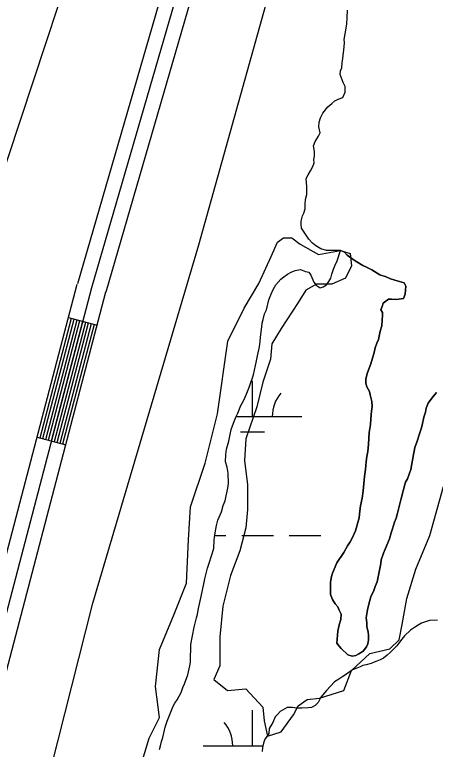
# Model space of a CAD drawing. Extents: x 3177185 to 3215018, y 812988 to 838321.
# Drawn here: x 3196002 to 3196427, y 823325 to 824067 of the extents above; entities that cross this region are included whole.
import ezdxf

# ---------------------------------------------------------------- set-up
doc = ezdxf.new("R2010")
doc.units = 0
for name, color, linetype in [('V-LEVE-TOET', 7, 'Continuous'), ('V-ROAD-CNTR', 7, 'Continuous'), ('V-SITE-VEGE', 7, 'Continuous'), ('V-TOPO-SHOR', 7, 'Continuous'), ('V-WETL-SWMP', 7, 'Continuous')]:
    doc.layers.add(name, color=color, linetype=linetype)

msp = doc.modelspace()

# ---------------------------------------------------------------- linework, layer by layer
at = {"layer": 'V-LEVE-TOET'}
for points in [[(3197245.68, 826041.04), (3197180.95, 825949.54), (3197088.12, 825841.74), (3196860.75, 825548.28), (3196642.84, 825258.46), (3196486.12, 825037.93), (3196303.36, 824804.12), (3196243.37, 824715.61), (3196224.93, 824684.75), (3196212.94, 824658.89), (3196209.43, 824644.39), (3196158.27, 824430.83), (3196045.69, 824076.85), (3195943.91, 823769.96), (3195840.01, 823406.46), (3195801.04, 823288.26)], [(3196017.39, 823222.63), (3196080.98, 823472.86), (3196187.91, 823834.98), (3196289.79, 824199.49), (3196387.8, 824543.15), (3196402.6, 824583.13), (3196419.39, 824618.39), (3196440.53, 824650.92), (3196490.26, 824719.28), (3196620.94, 824885.08), (3196878.55, 825210.32), (3197017.39, 825384.82)]]:
    msp.add_lwpolyline(points, dxfattribs=at)
at = {"layer": 'V-ROAD-CNTR'}
for p, q in [((3196056.3, 823761.48), (3196085.31, 823753.87)), ((3196024.56, 823640.58), (3196053.58, 823632.96))]:
    msp.add_line(p, q, dxfattribs=at)
for points in [[(3196922.65, 825404.81), (3196691.7, 825115.85), (3196378.97, 824716.31), (3196355.02, 824679.98), (3196327.87, 824635.19), (3196303.89, 824563.48), (3196079.64, 823791.35)], [(3196934.37, 825395.44), (3196703.47, 825106.54), (3196391.16, 824707.55), (3196367.7, 824671.96), (3196341.57, 824628.85), (3196318.22, 824559.01), (3196094.05, 823787.16)], [(3196366.36, 824724.44), (3196342.34, 824688), (3196314.18, 824641.53), (3196289.57, 824567.96), (3196065.24, 823795.53)], [(3195061.89, 820688.52), (3195154.32, 820744.95), (3195247.95, 820813.95), (3195282.48, 820850.34), (3195298.01, 820874.93), (3195309.99, 820910.43), (3195322.68, 820952.97), (3195457.68, 821474.49), (3195761.57, 822638.53), (3196065.13, 823795.15)], [(3196079.64, 823791.35), (3195776.08, 822634.73), (3195472.2, 821470.71), (3195337.13, 820948.94), (3195324.29, 820905.88), (3195311.65, 820868.44), (3195294.38, 820841.09), (3195257.92, 820802.66), (3195162.69, 820732.49), (3195069.7, 820675.72)], [(3195077.52, 820662.91), (3195171.06, 820720.02), (3195267.89, 820791.37), (3195306.28, 820831.83), (3195325.29, 820861.94), (3195338.59, 820901.34), (3195351.59, 820944.92), (3195486.72, 821466.94), (3195790.59, 822630.93), (3196094.15, 823787.54)], [(3196027.47, 823639.82), (3196059.2, 823760.72)], [(3196030.37, 823639.06), (3196062.1, 823759.96)], [(3196033.27, 823638.29), (3196065, 823759.2)], [(3196036.17, 823637.53), (3196067.9, 823758.44)], [(3196039.07, 823636.77), (3196070.81, 823757.68)], [(3196041.98, 823636.01), (3196073.71, 823756.91)], [(3196044.88, 823635.25), (3196076.61, 823756.15)], [(3196047.78, 823634.49), (3196079.51, 823755.39)], [(3196050.68, 823633.73), (3196082.41, 823754.63)]]:
    msp.add_lwpolyline(points, dxfattribs=at)
at = {"layer": 'V-SITE-VEGE'}
for p, q in [((3196261.16, 823823.08), (3196267.43, 823837.71)), ((3196267.43, 823837.71), (3196273.69, 823841.89)), ((3196273.69, 823841.89), (3196282.05, 823841.89)), ((3196282.05, 823841.89), (3196290.4, 823835.62)), ((3196290.4, 823835.62), (3196309.2, 823825.18)), ((3196309.2, 823825.18), (3196331.28, 823829.25)), ((3196331.28, 823829.25), (3196340.98, 823826.17)), ((3196248.63, 823795.92), (3196261.16, 823823.08)), ((3196340.98, 823826.17), (3196342.53, 823813.77)), ((3196342.53, 823813.77), (3196336.33, 823801.38)), ((3196336.33, 823801.38), (3196322.4, 823795.19)), ((3196234.01, 823770.85), (3196248.63, 823795.92)), ((3196306.92, 823795.19), (3196296.08, 823788.99)), ((3196322.4, 823795.19), (3196306.92, 823795.19)), ((3196296.08, 823788.99), (3196288.34, 823776.59)), ((3196288.34, 823776.59), (3196271.31, 823750.26)), ((3196217.3, 823737.42), (3196234.01, 823770.85)), ((3196271.31, 823750.26), (3196262.02, 823734.78)), ((3196206.86, 823664.28), (3196217.3, 823737.42)), ((3196262.02, 823734.78), (3196260.47, 823719.29)), ((3196260.47, 823719.29), (3196252.73, 823696.05)), ((3196252.73, 823696.05), (3196246.53, 823671.27)), ((3196194.33, 823614.13), (3196206.86, 823664.28)), ((3196246.53, 823671.27), (3196235.7, 823638.74)), ((3196235.7, 823638.74), (3196234.15, 823617.05)), ((3196179.71, 823570.25), (3196194.33, 823614.13)), ((3196234.15, 823617.05), (3196237.24, 823592.27)), ((3196237.24, 823592.27), (3196237.24, 823567.48)), ((3196421.49, 823541.15), (3196435.42, 823590.72)), ((3196177.62, 823536.82), (3196179.71, 823570.25)), ((3196237.24, 823567.48), (3196235.7, 823548.9)), ((3196235.7, 823548.9), (3196229.5, 823525.66)), ((3196407.55, 823507.07), (3196421.49, 823541.15)), ((3196175.53, 823492.94), (3196177.62, 823536.82)), ((3196229.5, 823525.66), (3196220.21, 823500.88)), ((3196220.21, 823500.88), (3196212.47, 823469.9)), ((3196398.27, 823477.64), (3196407.55, 823507.07)), ((3196163, 823461.6), (3196175.53, 823492.94)), ((3196393.62, 823451.31), (3196398.27, 823477.64)), ((3196212.47, 823469.9), (3196209.37, 823438.92)), ((3196148.38, 823426.08), (3196163, 823461.6)), ((3196390.52, 823435.82), (3196393.62, 823451.31)), ((3196209.37, 823438.92), (3196209.37, 823417.23)), ((3196381.23, 823426.53), (3196390.52, 823435.82)), ((3196144.2, 823388.46), (3196148.38, 823426.08)), ((3196342.53, 823404.84), (3196361.11, 823421.88)), ((3196361.11, 823421.88), (3196381.23, 823426.53)), ((3196209.37, 823417.23), (3196209.37, 823409.49)), ((3196209.37, 823409.49), (3196203.18, 823395.55)), ((3196334.79, 823384.7), (3196342.53, 823404.84)), ((3196203.18, 823395.55), (3196217.12, 823384.7)), ((3196148.38, 823357.12), (3196144.2, 823388.46)), ((3196217.12, 823384.7), (3196235.7, 823386.25)), ((3196235.7, 823386.25), (3196252.73, 823367.66)), ((3196310.01, 823376.96), (3196334.79, 823384.7)), ((3196288.34, 823369.21), (3196297.63, 823375.41)), ((3196297.63, 823375.41), (3196310.01, 823376.96)), ((3196252.73, 823367.66), (3196254.27, 823353.72)), ((3196283.69, 823359.92), (3196288.34, 823369.21)), ((3196271.31, 823342.88), (3196283.69, 823359.92)), ((3196137.94, 823336.23), (3196148.38, 823357.12)), ((3196254.27, 823353.72), (3196257.37, 823338.23)), ((3196257.37, 823338.23), (3196271.31, 823342.88)), ((3196123.32, 823288.17), (3196137.94, 823336.23))]:
    msp.add_line(p, q, dxfattribs=at)
at = {"layer": 'V-TOPO-SHOR'}
for points in [[(3196331.28, 823829.25), (3196321, 823829.33), (3196317.29, 823829.36), (3196311.31, 823830.83), (3196306.2, 823834.01), (3196303.08, 823836.61), (3196299.4, 823840.63), (3196291.77, 823851.82), (3196291.52, 823855.82), (3196291.54, 823858.96), (3196292.73, 823864.09), (3196294.18, 823866.94), (3196295.64, 823871.21), (3196295.67, 823876.06), (3196295.99, 823880.62), (3196297.17, 823885.75), (3196297.21, 823890.04), (3196297.24, 823894.03), (3196296.98, 823897.46), (3196296.44, 823902.03), (3196298.47, 823905.73), (3196300.79, 823909.71), (3196303.39, 823913.97), (3196304.56, 823917.67), (3196304.3, 823921.1), (3196304.9, 823924.52), (3196304.93, 823929.09), (3196304.12, 823935.09), (3196305.58, 823939.36), (3196309.05, 823944.76), (3196310.79, 823948.17), (3196309.41, 823954.18), (3196309.73, 823958.74), (3196311.19, 823963.3), (3196313.51, 823968.13), (3196318.41, 823974.38), (3196322.43, 823977.77), (3196325.6, 823980.6), (3196329.04, 823982.29), (3196333.62, 823983.96), (3196335.94, 823989.08), (3196335.98, 823994.79), (3196334.02, 823998.81), (3196330.94, 824007.11), (3196331.25, 824010.82), (3196332.71, 824013.95), (3196333.03, 824018.8), (3196333.63, 824023.07), (3196334.87, 824035.06), (3196335.19, 824039.33), (3196334.92, 824042.48), (3196336.11, 824048.18), (3196337.61, 824057.87), (3196337.95, 824064.72), (3196338.29, 824072.14)], [(3196374.55, 823775.82), (3196379.72, 823780.06), (3196382.86, 823780.04), (3196388, 823779.71), (3196395.14, 823780.8), (3196396.6, 823785.07), (3196397.23, 823793.06), (3196395.55, 823796.5), (3196390.99, 823797.96), (3196386.15, 823799.14), (3196381.88, 823800.6), (3196377.61, 823802.63), (3196371.06, 823804.68), (3196362.82, 823809.6), (3196357.42, 823812.49), (3196354, 823813.95), (3196347.75, 823817.71), (3196345.2, 823819.44), (3196338.1, 823824.63), (3196334.98, 823827.8), (3196331.28, 823829.25)], [(3196406.54, 823629.98), (3196405.66, 823626.56), (3196405.06, 823623.14), (3196404.16, 823617.44), (3196403.56, 823613.73), (3196402.38, 823608.03), (3196398.87, 823598.35), (3196397.14, 823594.94), (3196395.96, 823591.24), (3196394.5, 823586.4), (3196392.73, 823578.42), (3196388.9, 823563.89), (3196387.44, 823558.76), (3196385.98, 823554.49), (3196383.93, 823547.94), (3196382.47, 823543.95), (3196380.71, 823537.97), (3196376.35, 823527.44), (3196374.6, 823523.17), (3196372.55, 823516.62), (3196371.95, 823512.92), (3196370.76, 823506.07), (3196368.39, 823494.39), (3196366.35, 823489.55), (3196364.89, 823485.56), (3196361.99, 823479.31), (3196360.82, 823475.89), (3196358.46, 823466.2), (3196357.86, 823461.92), (3196357.25, 823457.93), (3196357.79, 823452.79), (3196357.76, 823448.79), (3196359.14, 823443.93), (3196359.69, 823440.5), (3196359.65, 823435.65), (3196358.77, 823431.66), (3196357.6, 823428.81), (3196354.14, 823424.27), (3196349.84, 823421.45), (3196346.68, 823419.76), (3196342.97, 823419.22), (3196338.7, 823420.68), (3196331.9, 823427.01), (3196329.91, 823429.31), (3196327.65, 823432.47), (3196328.6, 823444.45), (3196330.08, 823451), (3196331.55, 823456.42), (3196331.88, 823461.84), (3196329.91, 823465.85), (3196328.51, 823469), (3196325.96, 823472.16), (3196323.14, 823476.46), (3196321.18, 823481.62), (3196321.24, 823489.04), (3196321.28, 823493.89), (3196322.18, 823499.59), (3196323.35, 823503.01), (3196327.71, 823513.54), (3196334.64, 823524.05), (3196338.4, 823530.87), (3196341, 823534.85), (3196343.32, 823539.11), (3196346.51, 823545.94), (3196350.04, 823559.05), (3196350.67, 823566.18), (3196351.56, 823571.31), (3196353.05, 823579.01), (3196354.25, 823586.42), (3196355.5, 823600.97), (3196356.7, 823607.81), (3196357.33, 823616.08), (3196357.94, 823620.94), (3196358.83, 823626.07), (3196359.46, 823633.48), (3196360.41, 823645.18), (3196361.01, 823649.17), (3196361.62, 823653.45), (3196361.94, 823659.16), (3196362.58, 823666.86), (3196363.18, 823671.71), (3196362.94, 823676.57), (3196361.28, 823683.43), (3196360.73, 823686.57), (3196357.91, 823691.45), (3196356.8, 823695.17), (3196356.83, 823699.16), (3196358.3, 823704.86), (3196362.08, 823714.54), (3196365.32, 823726.22), (3196366.5, 823730.78), (3196367.96, 823735.62), (3196369.7, 823739.32), (3196371.48, 823747.58), (3196372.95, 823752.99), (3196373.56, 823758.98), (3196373.88, 823763.27), (3196373.62, 823766.41), (3196372.21, 823769.27), (3196373.38, 823772.69), (3196374.55, 823775.82)], [(3196428.38, 823685.77), (3196423.48, 823680.09), (3196420.02, 823674.98), (3196417.98, 823669.86), (3196417.1, 823665.87), (3196415.63, 823660.74), (3196413.85, 823652.76), (3196412.97, 823649.06), (3196411.22, 823643.93), (3196408.88, 823636.53), (3196406.54, 823629.98)]]:
    msp.add_lwpolyline(points, dxfattribs=at)
at = {"layer": 'V-WETL-SWMP'}
for p, q in [((3196242.33, 823661.4), (3196242.33, 823697.4)), ((3196225.81, 823661.4), (3196292.33, 823661.4)), ((3196230.33, 823645.97), (3196254.33, 823645.97)), ((3196204.25, 823541.33), (3196215.49, 823541.33)), ((3196231.49, 823541.33), (3196263.49, 823541.33)), ((3196279.49, 823541.33), (3196311.49, 823541.33)), ((3196242.33, 823328.72), (3196242.33, 823364.72)), ((3196192.33, 823328.72), (3196252.94, 823328.72))]:
    msp.add_line(p, q, dxfattribs=at)
for points in [[(3196304.49, 823797.2), (3196306.75, 823794.04), (3196310.72, 823791.44), (3196313.87, 823792.56), (3196317.03, 823794.54), (3196319.62, 823797.94), (3196321.36, 823801.07), (3196322.53, 823805.34), (3196324.29, 823810.46), (3196325.45, 823813.6), (3196327.77, 823818.72), (3196331.28, 823829.25), (3196334.98, 823827.8), (3196338.1, 823824.63), (3196345.2, 823819.44), (3196347.75, 823817.71), (3196354, 823813.95), (3196357.42, 823812.49), (3196362.82, 823809.6), (3196371.06, 823804.68), (3196377.61, 823802.63), (3196381.88, 823800.6), (3196386.15, 823799.14), (3196390.99, 823797.96), (3196395.55, 823796.5), (3196397.23, 823793.06), (3196396.6, 823785.07), (3196395.14, 823780.8), (3196388, 823779.71), (3196382.86, 823780.04), (3196379.72, 823780.06), (3196374.55, 823775.82), (3196373.38, 823772.69), (3196372.21, 823769.27), (3196373.62, 823766.41), (3196373.88, 823763.27), (3196373.56, 823758.98), (3196372.95, 823752.99), (3196371.48, 823747.58), (3196369.7, 823739.32), (3196367.96, 823735.62), (3196366.49, 823730.78), (3196365.32, 823726.22), (3196362.09, 823714.54), (3196358.3, 823704.86), (3196356.83, 823699.16), (3196356.8, 823695.17), (3196357.91, 823691.45), (3196360.73, 823686.57), (3196361.28, 823683.43), (3196362.94, 823676.56), (3196363.18, 823671.71), (3196362.58, 823666.86), (3196361.95, 823659.16), (3196361.62, 823653.45), (3196361.01, 823649.17), (3196360.41, 823645.18), (3196359.46, 823633.48), (3196358.84, 823626.07), (3196357.94, 823620.93), (3196357.33, 823616.09), (3196356.7, 823607.81), (3196355.5, 823600.97), (3196354.25, 823586.42), (3196353.05, 823579.01), (3196351.56, 823571.31), (3196350.67, 823566.18), (3196350.04, 823559.05), (3196346.51, 823545.94), (3196343.32, 823539.11), (3196341, 823534.85), (3196338.4, 823530.87), (3196334.64, 823524.05), (3196327.71, 823513.54), (3196323.35, 823503.01), (3196322.18, 823499.6), (3196321.28, 823493.89), (3196321.24, 823489.04), (3196321.18, 823481.62), (3196323.14, 823476.46), (3196325.96, 823472.16), (3196328.51, 823469), (3196329.91, 823465.85), (3196331.88, 823461.84), (3196331.55, 823456.42), (3196330.08, 823451), (3196328.6, 823444.45), (3196327.66, 823432.47), (3196329.91, 823429.31), (3196331.9, 823427.01), (3196338.7, 823420.68), (3196342.97, 823419.22), (3196346.68, 823419.76), (3196349.84, 823421.45), (3196354.14, 823424.27), (3196357.6, 823428.81), (3196358.77, 823431.66), (3196359.65, 823435.65), (3196359.69, 823440.5), (3196359.15, 823443.93), (3196357.76, 823448.79)], [(3196148.4, 823324.8), (3196149.29, 823328.5), (3196150.46, 823333.06), (3196151.64, 823337.05), (3196153.41, 823344.46), (3196154, 823347.59), (3196156.05, 823353.57), (3196157.5, 823356.98), (3196159.54, 823362.11), (3196162.16, 823368.65), (3196163.89, 823371.78), (3196166.2, 823375.19), (3196170.26, 823382.58), (3196171.72, 823387.42), (3196173.47, 823391.4), (3196176.96, 823400.51), (3196179.03, 823409.63), (3196179.63, 823413.34), (3196179.67, 823418.76), (3196180.01, 823425.9), (3196180.05, 823431.04), (3196183.33, 823448.42), (3196185.68, 823458.11), (3196186.57, 823461.53), (3196187.75, 823467.52), (3196190.42, 823479.49), (3196193.08, 823492.31), (3196194.27, 823497.44), (3196195.45, 823502.86), (3196196.92, 823508.27), (3196198.67, 823513.11), (3196203.35, 823528.2), (3196203.7, 823536.48), (3196204.31, 823541.9), (3196205.81, 823551.31), (3196207.28, 823556.72), (3196211.06, 823565.26), (3196212.82, 823571.52), (3196214.57, 823576.36), (3196215.75, 823581.21), (3196217.24, 823588.9), (3196218.13, 823593.75), (3196217.64, 823604.03), (3196216.55, 823610.32), (3196214.88, 823615.76), (3196215.22, 823623.18), (3196216.11, 823628.31), (3196218.46, 823636.57), (3196220.83, 823648.26), (3196225.21, 823660.21), (3196227.53, 823664.76), (3196230.44, 823672.45), (3196233.05, 823677.28), (3196234.79, 823680.98), (3196236.53, 823684.96), (3196238.57, 823690.08), (3196240.03, 823693.78), (3196243.24, 823703.46), (3196244.42, 823708.31), (3196245.31, 823712.87), (3196246.19, 823716), (3196247.39, 823722.84), (3196249.46, 823731.68), (3196250.07, 823737.38), (3196250.39, 823741.66), (3196251.61, 823752.22), (3196252.21, 823755.64), (3196253.09, 823759.34), (3196254.57, 823765.33), (3196256.31, 823769.31), (3196258.96, 823779.28), (3196260.71, 823784.41), (3196263.32, 823789.81), (3196265.92, 823794.36), (3196271.11, 823800.31), (3196273.98, 823802.57), (3196277.71, 823805.4), (3196281.44, 823807.37), (3196285.45, 823809.05), (3196290.88, 823809.87), (3196296, 823808.11), (3196299.14, 823807.23), (3196301.4, 823804.36), (3196304.49, 823797.2)], [(3196357.76, 823448.79), (3196357.79, 823452.79), (3196357.25, 823457.93), (3196357.86, 823461.92), (3196358.46, 823466.2), (3196360.82, 823475.89), (3196361.99, 823479.31), (3196364.89, 823485.56), (3196366.35, 823489.55), (3196368.38, 823494.39), (3196370.76, 823506.07), (3196371.95, 823512.92), (3196372.55, 823516.62), (3196374.6, 823523.17), (3196376.35, 823527.44), (3196380.71, 823537.97), (3196382.47, 823543.95), (3196383.93, 823547.94), (3196385.98, 823554.49), (3196387.44, 823558.76), (3196388.9, 823563.89), (3196392.73, 823578.42), (3196394.5, 823586.4), (3196395.96, 823591.24), (3196397.14, 823594.94), (3196398.87, 823598.35), (3196402.38, 823608.03), (3196403.56, 823613.73), (3196404.16, 823617.44), (3196405.06, 823623.14), (3196405.66, 823626.56), (3196406.54, 823629.98), (3196408.88, 823636.53), (3196411.22, 823643.93), (3196412.97, 823649.06), (3196413.85, 823652.76), (3196415.63, 823660.74), (3196417.09, 823665.87), (3196417.98, 823669.86), (3196420.02, 823674.98), (3196423.48, 823680.09), (3196428.38, 823685.77)], [(3196429.43, 823455.72), (3196421.15, 823455.21), (3196417.14, 823453.81), (3196413.13, 823452.42), (3196409.69, 823450.44), (3196405.96, 823448.19), (3196401.95, 823445.36), (3196395.91, 823439.7), (3196391.87, 823434.88), (3196390.14, 823432.32), (3196388.12, 823429.77), (3196385.53, 823426.94), (3196381.5, 823422.97), (3196378.34, 823420.14), (3196374.61, 823417.31), (3196371.46, 823415.62), (3196368.02, 823414.22), (3196365.16, 823413.1)], [(3196365.16, 823413.1), (3196362.29, 823411.98), (3196357.14, 823410.6), (3196354, 823409.76), (3196351.13, 823408.36), (3196347.69, 823406.96), (3196343.4, 823405.28), (3196336.23, 823400.48), (3196333.64, 823398.79), (3196329.62, 823395.96), (3196325.32, 823393.43), (3196316.98, 823384.64), (3196314.96, 823382.09), (3196311.5, 823377.83), (3196308.6, 823372.43), (3196305.73, 823369.31), (3196302, 823367.34), (3196298.57, 823367.08), (3196292.29, 823366.56), (3196286.86, 823366.6), (3196282.87, 823367.21), (3196277.45, 823367.25), (3196270.28, 823363.31), (3196267.69, 823360.19), (3196265.39, 823357.92), (3196262.77, 823352.23), (3196261.04, 823349.39), (3196259.3, 823345.98), (3196258.69, 823341.13), (3196257.24, 823338.28), (3196254.93, 823335.45), (3196253.48, 823331.46), (3196252.58, 823326.9), (3196251.98, 823322.91)]]:
    msp.add_lwpolyline(points, dxfattribs=at)
for centre, start, end in [((3196297.57, 823661.87), 139.22817, 180.77183), ((3196187.09, 823329.2), 359.22818, 40.77184)]:
    msp.add_arc(centre, 35.25, start, end, dxfattribs=at)

doc.saveas('drawing.dxf')
